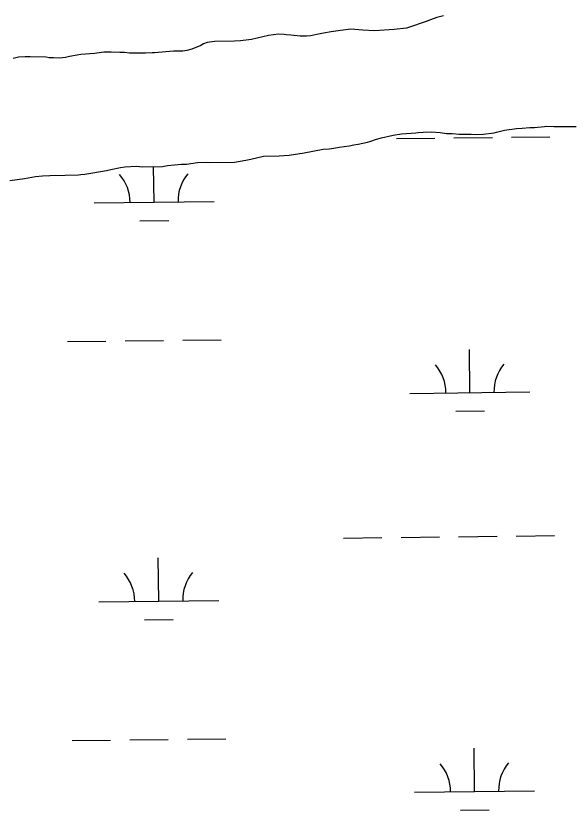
# Model space of a CAD drawing. Extents: x 3684037 to 3722149, y 433263 to 459021.
# Drawn here: x 3689414 to 3689876, y 445947 to 446609 of the extents above; entities that cross this region are included whole.
import ezdxf

# ---------------------------------------------------------------- set-up
doc = ezdxf.new("R2010")
doc.units = 0
doc.layers.add('V-TOPO-SHOR', color=7, linetype='Continuous')
doc.layers.add('V-WETL-SWMP', color=7, linetype='Continuous')

msp = doc.modelspace()

# ---------------------------------------------------------------- linework, layer by layer
at = {"layer": 'V-TOPO-SHOR'}
for p, q in [((3689755.62, 446604.65), (3689740.92, 446599.47)), ((3689759.09, 446606.01), (3689755.62, 446604.65)), ((3689764.43, 446607.92), (3689759.09, 446606.01)), ((3689770.05, 446609.29), (3689764.43, 446607.92)), ((3689684.17, 446597.24), (3689676.42, 446596.12)), ((3689692.74, 446598.09), (3689684.17, 446597.24)), ((3689702.65, 446597.35), (3689692.74, 446598.09)), ((3689712.56, 446596.88), (3689702.65, 446597.35)), ((3689728.88, 446598.06), (3689712.56, 446596.88)), ((3689739.05, 446598.92), (3689728.88, 446598.06)), ((3689740.92, 446599.47), (3689739.05, 446598.92)), ((3689624.23, 446592.84), (3689610.06, 446589.54)), ((3689632.52, 446593.96), (3689624.23, 446592.84)), ((3689637.07, 446593.72), (3689632.52, 446593.96)), ((3689638.95, 446593.47), (3689637.07, 446593.72)), ((3689642.7, 446593.22), (3689638.95, 446593.47)), ((3689650.47, 446592.47), (3689642.7, 446593.22)), ((3689655.82, 446592.5), (3689650.47, 446592.47)), ((3689659.03, 446592.79), (3689655.82, 446592.5)), ((3689660.64, 446592.8), (3689659.03, 446592.79)), ((3689665.72, 446593.91), (3689660.64, 446592.8)), ((3689670, 446595), (3689665.72, 446593.91)), ((3689676.42, 446596.12), (3689670, 446595)), ((3689567.78, 446584.71), (3689560.3, 446581.45)), ((3689569.91, 446586.07), (3689567.78, 446584.71)), ((3689573.12, 446587.16), (3689569.91, 446586.07)), ((3689579.01, 446588), (3689573.12, 446587.16)), ((3689595.87, 446588.11), (3689579.01, 446588)), ((3689600.69, 446588.4), (3689595.87, 446588.11)), ((3689610.06, 446589.54), (3689600.69, 446588.4)), ((3689467.69, 446577.12), (3689458.33, 446575.45)), ((3689479.2, 446577.99), (3689467.69, 446577.12)), ((3689486.96, 446579.11), (3689479.2, 446577.99)), ((3689493.11, 446579.15), (3689486.96, 446579.11)), ((3689500.35, 446578.66), (3689493.11, 446579.15)), ((3689504.09, 446578.69), (3689500.35, 446578.66)), ((3689508.38, 446578.18), (3689504.09, 446578.69)), ((3689521.77, 446578.26), (3689508.38, 446578.18)), ((3689527.12, 446578.57), (3689521.77, 446578.26)), ((3689529, 446578.58), (3689527.12, 446578.57)), ((3689545.05, 446579.75), (3689529, 446578.58)), ((3689552.82, 446579.8), (3689545.05, 446579.75)), ((3689556.03, 446580.36), (3689552.82, 446579.8)), ((3689560.3, 446581.45), (3689556.03, 446580.36)), ((3689415.76, 446574.91), (3689411.48, 446573.81)), ((3689421.38, 446575.22), (3689415.76, 446574.91)), ((3689425.4, 446575.24), (3689421.38, 446575.22)), ((3689438.79, 446574.79), (3689425.4, 446575.24)), ((3689441.47, 446574.27), (3689438.79, 446574.79)), ((3689444.95, 446574.29), (3689441.47, 446574.27)), ((3689450.04, 446574.06), (3689444.95, 446574.29)), ((3689454.85, 446574.63), (3689450.04, 446574.06)), ((3689458.33, 446575.45), (3689454.85, 446574.63)), ((3689728.11, 446509.69), (3689735.06, 446510.81)), ((3689735.06, 446510.81), (3689746.84, 446511.69)), ((3689746.84, 446511.69), (3689748.98, 446511.97)), ((3689748.98, 446511.97), (3689752.99, 446512.26)), ((3689752.99, 446512.26), (3689759.68, 446512.57)), ((3689759.68, 446512.57), (3689767.18, 446512.08)), ((3689767.18, 446512.08), (3689772.54, 446511.31)), ((3689772.54, 446511.31), (3689777.1, 446511.07)), ((3689777.1, 446511.07), (3689782.99, 446510.58)), ((3689803.07, 446510.7), (3689812.17, 446511.83)), ((3689812.17, 446511.83), (3689814.04, 446512.38)), ((3689814.04, 446512.38), (3689820.72, 446514.03)), ((3689820.72, 446514.03), (3689830.89, 446515.43)), ((3689830.89, 446515.43), (3689835.44, 446515.73)), ((3689835.44, 446515.73), (3689841.86, 446516.31)), ((3689841.86, 446516.31), (3689845.88, 446516.33)), ((3689845.88, 446516.33), (3689854.17, 446516.92)), ((3689854.17, 446516.92), (3689855.78, 446517.2)), ((3689855.78, 446517.2), (3689861.94, 446516.97)), ((3689861.94, 446516.97), (3689880.68, 446517.09)), ((3689706.72, 446503.93), (3689708.59, 446504.48)), ((3689708.59, 446504.48), (3689714.2, 446506.39)), ((3689714.2, 446506.39), (3689718.21, 446507.49)), ((3689718.21, 446507.49), (3689728.11, 446509.69)), ((3689782.99, 446510.58), (3689793.16, 446510.64)), ((3689793.16, 446510.64), (3689797.18, 446510.4)), ((3689797.18, 446510.4), (3689803.07, 446510.7)), ((3689653.76, 446495.03), (3689669.81, 446498.08)), ((3689669.81, 446498.08), (3689674.63, 446498.37)), ((3689674.63, 446498.37), (3689678.64, 446498.94)), ((3689678.64, 446498.94), (3689682.92, 446499.77)), ((3689682.92, 446499.77), (3689691.48, 446500.89)), ((3689691.48, 446500.89), (3689695.22, 446501.72)), ((3689695.22, 446501.72), (3689698.97, 446502.28)), ((3689698.97, 446502.28), (3689706.72, 446503.93)), ((3689609.35, 446489.66), (3689620.04, 446492.4)), ((3689620.04, 446492.4), (3689633.16, 446492.49)), ((3689633.16, 446492.49), (3689641.46, 446493.08)), ((3689641.46, 446493.08), (3689653.76, 446495.03)), ((3689535.76, 446483.57), (3689540.04, 446484.4)), ((3689540.04, 446484.4), (3689551.54, 446485.54)), ((3689551.54, 446485.54), (3689555.83, 446485.57)), ((3689555.83, 446485.57), (3689564.92, 446486.97)), ((3689564.92, 446486.97), (3689572.68, 446487.28)), ((3689572.68, 446487.28), (3689574.83, 446487.03)), ((3689574.83, 446487.03), (3689595.71, 446487.16)), ((3689595.71, 446487.16), (3689605.34, 446488.83)), ((3689605.34, 446488.83), (3689609.35, 446489.66)), ((3689471, 446477.27), (3689489.19, 446480.33)), ((3689489.19, 446480.33), (3689492.67, 446481.15)), ((3689492.67, 446481.15), (3689500.69, 446482.81)), ((3689500.69, 446482.81), (3689504.43, 446483.37)), ((3689504.43, 446483.37), (3689514.07, 446483.97)), ((3689514.07, 446483.97), (3689519.16, 446483.46)), ((3689519.16, 446483.46), (3689535.76, 446483.57)), ((3689408.65, 446472.05), (3689420.69, 446473.73)), ((3689420.69, 446473.73), (3689430.05, 446475.4)), ((3689430.05, 446475.4), (3689435.93, 446475.97)), ((3689435.93, 446475.97), (3689441.82, 446476.28)), ((3689441.82, 446476.28), (3689454.68, 446476.36)), ((3689454.68, 446476.36), (3689465.92, 446476.7)), ((3689465.92, 446476.7), (3689467.79, 446476.98)), ((3689467.79, 446476.98), (3689471, 446477.27))]:
    msp.add_line(p, q, dxfattribs=at)
at = {"layer": 'V-WETL-SWMP'}
for p, q in [((3689755.62, 446604.65), (3689740.92, 446599.47)), ((3689759.09, 446606.01), (3689755.62, 446604.65)), ((3689764.43, 446607.92), (3689759.09, 446606.01)), ((3689770.05, 446609.29), (3689764.43, 446607.92)), ((3689684.17, 446597.24), (3689676.42, 446596.12)), ((3689692.74, 446598.09), (3689684.17, 446597.24)), ((3689702.65, 446597.35), (3689692.74, 446598.09)), ((3689712.56, 446596.88), (3689702.65, 446597.35)), ((3689728.88, 446598.06), (3689712.56, 446596.88)), ((3689739.05, 446598.92), (3689728.88, 446598.06)), ((3689740.92, 446599.47), (3689739.05, 446598.92)), ((3689624.23, 446592.84), (3689610.06, 446589.54)), ((3689632.52, 446593.96), (3689624.23, 446592.84)), ((3689637.07, 446593.72), (3689632.52, 446593.96)), ((3689638.95, 446593.47), (3689637.07, 446593.72)), ((3689642.7, 446593.22), (3689638.95, 446593.47)), ((3689650.47, 446592.47), (3689642.7, 446593.22)), ((3689655.82, 446592.5), (3689650.47, 446592.47)), ((3689659.03, 446592.79), (3689655.82, 446592.5)), ((3689660.64, 446592.8), (3689659.03, 446592.79)), ((3689665.72, 446593.91), (3689660.64, 446592.8)), ((3689670, 446595), (3689665.72, 446593.91)), ((3689676.42, 446596.12), (3689670, 446595)), ((3689567.78, 446584.71), (3689560.3, 446581.45)), ((3689569.91, 446586.07), (3689567.78, 446584.71)), ((3689573.12, 446587.16), (3689569.91, 446586.07)), ((3689579.01, 446588), (3689573.12, 446587.16)), ((3689595.87, 446588.11), (3689579.01, 446588)), ((3689600.69, 446588.4), (3689595.87, 446588.11)), ((3689610.06, 446589.54), (3689600.69, 446588.4)), ((3689467.69, 446577.12), (3689458.33, 446575.45)), ((3689479.2, 446577.99), (3689467.69, 446577.12)), ((3689486.96, 446579.11), (3689479.2, 446577.99)), ((3689493.11, 446579.15), (3689486.96, 446579.11)), ((3689500.35, 446578.66), (3689493.11, 446579.15)), ((3689504.09, 446578.69), (3689500.35, 446578.66)), ((3689508.38, 446578.18), (3689504.09, 446578.69)), ((3689521.77, 446578.26), (3689508.38, 446578.18)), ((3689527.12, 446578.57), (3689521.77, 446578.26)), ((3689529, 446578.58), (3689527.12, 446578.57)), ((3689545.05, 446579.75), (3689529, 446578.58)), ((3689552.82, 446579.8), (3689545.05, 446579.75)), ((3689556.03, 446580.36), (3689552.82, 446579.8)), ((3689560.3, 446581.45), (3689556.03, 446580.36)), ((3689415.76, 446574.91), (3689411.48, 446573.81)), ((3689421.38, 446575.22), (3689415.76, 446574.91)), ((3689425.4, 446575.24), (3689421.38, 446575.22)), ((3689438.79, 446574.79), (3689425.4, 446575.24)), ((3689441.47, 446574.27), (3689438.79, 446574.79)), ((3689444.95, 446574.29), (3689441.47, 446574.27)), ((3689450.04, 446574.06), (3689444.95, 446574.29)), ((3689454.85, 446574.63), (3689450.04, 446574.06)), ((3689458.33, 446575.45), (3689454.85, 446574.63)), ((3689728.11, 446509.69), (3689735.06, 446510.81)), ((3689735.06, 446510.81), (3689746.84, 446511.69)), ((3689746.84, 446511.69), (3689748.98, 446511.97)), ((3689748.98, 446511.97), (3689752.99, 446512.26)), ((3689752.99, 446512.26), (3689759.68, 446512.57)), ((3689759.68, 446512.57), (3689767.18, 446512.08)), ((3689767.18, 446512.08), (3689772.54, 446511.31)), ((3689772.54, 446511.31), (3689777.1, 446511.07)), ((3689777.1, 446511.07), (3689782.99, 446510.58)), ((3689803.07, 446510.7), (3689812.17, 446511.83)), ((3689812.17, 446511.83), (3689814.04, 446512.38)), ((3689814.04, 446512.38), (3689820.72, 446514.03)), ((3689820.72, 446514.03), (3689830.89, 446515.43)), ((3689830.89, 446515.43), (3689835.44, 446515.73)), ((3689835.44, 446515.73), (3689841.86, 446516.31)), ((3689841.86, 446516.31), (3689845.88, 446516.33)), ((3689845.88, 446516.33), (3689854.17, 446516.92)), ((3689854.17, 446516.92), (3689855.78, 446517.2)), ((3689855.78, 446517.2), (3689861.94, 446516.97)), ((3689861.94, 446516.97), (3689880.68, 446517.09)), ((3689706.72, 446503.93), (3689708.59, 446504.48)), ((3689708.59, 446504.48), (3689714.2, 446506.39)), ((3689714.2, 446506.39), (3689718.21, 446507.49)), ((3689718.21, 446507.49), (3689728.11, 446509.69)), ((3689730.75, 446506.93), (3689762.75, 446507.31)), ((3689778.75, 446507.49), (3689810.75, 446507.86)), ((3689782.99, 446510.58), (3689793.16, 446510.64)), ((3689793.16, 446510.64), (3689797.18, 446510.4)), ((3689797.18, 446510.4), (3689803.07, 446510.7)), ((3689826.75, 446508.05), (3689858.75, 446508.42)), ((3689653.76, 446495.03), (3689669.81, 446498.08)), ((3689669.81, 446498.08), (3689674.63, 446498.37)), ((3689674.63, 446498.37), (3689678.64, 446498.94)), ((3689678.64, 446498.94), (3689682.92, 446499.77)), ((3689682.92, 446499.77), (3689691.48, 446500.89)), ((3689691.48, 446500.89), (3689695.22, 446501.72)), ((3689695.22, 446501.72), (3689698.97, 446502.28)), ((3689698.97, 446502.28), (3689706.72, 446503.93)), ((3689609.35, 446489.66), (3689620.04, 446492.4)), ((3689620.04, 446492.4), (3689633.16, 446492.49)), ((3689633.16, 446492.49), (3689641.46, 446493.08)), ((3689641.46, 446493.08), (3689653.76, 446495.03)), ((3689535.76, 446483.57), (3689540.04, 446484.4)), ((3689540.04, 446484.4), (3689551.54, 446485.54)), ((3689551.54, 446485.54), (3689555.83, 446485.57)), ((3689555.83, 446485.57), (3689564.92, 446486.97)), ((3689564.92, 446486.97), (3689572.68, 446487.28)), ((3689572.68, 446487.28), (3689574.83, 446487.03)), ((3689574.83, 446487.03), (3689595.71, 446487.16)), ((3689595.71, 446487.16), (3689605.34, 446488.83)), ((3689605.34, 446488.83), (3689609.35, 446489.66)), ((3689471, 446477.27), (3689489.19, 446480.33)), ((3689489.19, 446480.33), (3689492.67, 446481.15)), ((3689492.67, 446481.15), (3689500.69, 446482.81)), ((3689500.69, 446482.81), (3689504.43, 446483.37)), ((3689504.43, 446483.37), (3689514.07, 446483.97)), ((3689514.07, 446483.97), (3689519.16, 446483.46)), ((3689519.16, 446483.46), (3689535.76, 446483.57)), ((3689528.77, 446453.84), (3689528.42, 446483.52)), ((3689408.65, 446472.05), (3689420.69, 446473.73)), ((3689420.69, 446473.73), (3689430.05, 446475.4)), ((3689430.05, 446475.4), (3689435.93, 446475.97)), ((3689435.93, 446475.97), (3689441.82, 446476.28)), ((3689441.82, 446476.28), (3689454.68, 446476.36)), ((3689454.68, 446476.36), (3689465.92, 446476.7)), ((3689465.92, 446476.7), (3689467.79, 446476.98)), ((3689467.79, 446476.98), (3689471, 446477.27)), ((3689478.77, 446453.26), (3689578.76, 446454.42)), ((3689516.95, 446438.27), (3689540.95, 446438.55)), ((3689504.7, 446338.12), (3689536.7, 446338.49)), ((3689552.7, 446338.68), (3689584.7, 446339.05)), ((3689456.71, 446337.56), (3689488.7, 446337.93)), ((3689792.07, 446295.03), (3689791.65, 446331.03)), ((3689742.07, 446294.45), (3689842.06, 446295.61)), ((3689780.25, 446279.46), (3689804.25, 446279.74)), ((3689686.63, 446173.72), (3689718.63, 446174.09)), ((3689734.63, 446174.28), (3689766.62, 446174.65)), ((3689782.62, 446174.84), (3689814.62, 446175.21)), ((3689830.62, 446175.4), (3689862.62, 446175.77)), ((3689532.64, 446121.18), (3689532.22, 446157.18)), ((3689482.64, 446120.6), (3689582.63, 446121.77)), ((3689520.82, 446105.62), (3689544.82, 446105.89)), ((3689460.58, 446004.91), (3689492.58, 446005.28)), ((3689508.57, 446005.47), (3689540.57, 446005.84)), ((3689556.57, 446006.02), (3689588.57, 446006.4)), ((3689795.94, 445962.38), (3689795.52, 445998.37)), ((3689745.94, 445961.79), (3689845.94, 445962.96)), ((3689784.12, 445946.81), (3689808.12, 445947.09))]:
    msp.add_line(p, q, dxfattribs=at)
for centre, start, end in [((3689584, 446454.95), 139.89486, 181.43852), ((3689473.52, 446453.67), 359.89487, 41.43853), ((3689847.3, 446296.15), 139.89486, 181.43852), ((3689736.82, 446294.86), 359.89487, 41.43853), ((3689477.39, 446121.02), 359.89487, 41.43853), ((3689587.87, 446122.3), 139.89486, 181.43852), ((3689740.69, 445962.21), 359.89487, 41.43853), ((3689851.17, 445963.49), 139.89486, 181.43852)]:
    msp.add_arc(centre, 35.25, start, end, dxfattribs=at)

doc.saveas('drawing.dxf')
